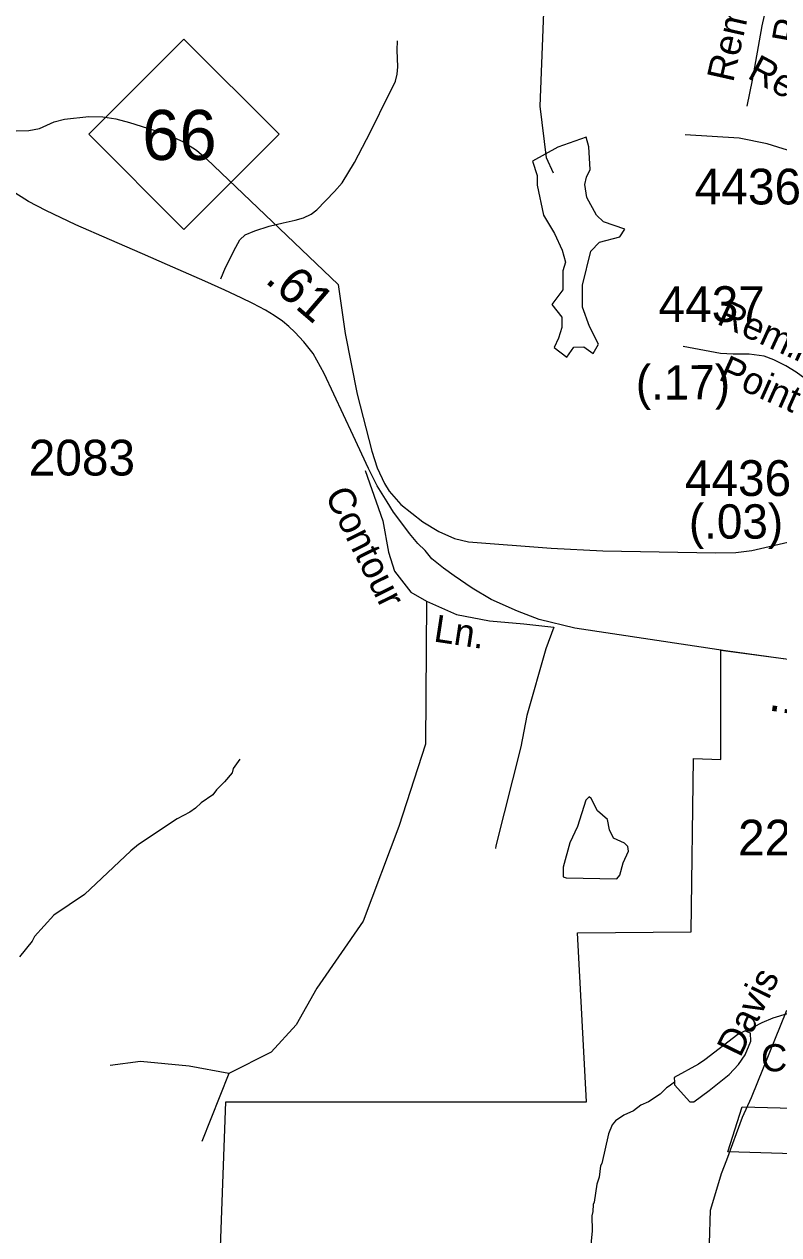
# Model space of a CAD drawing. Extents: x 1547597 to 1699558, y 810033 to 920809.
# Drawn here: x 1641977 to 1644617, y 886253 to 890487 of the extents above; entities that cross this region are included whole.
import ezdxf

# ---------------------------------------------------------------- set-up
doc = ezdxf.new("R2010")
doc.units = 0
for name, color, linetype in [('Exist Boundary Political City Limit New', 7, 'Continuous'), ('Exist Boundary Political City Limit New Hole', 7, 'Continuous'), ('Exist Hydrographic Creek Single Shore', 7, 'Continuous'), ('Exist Hydrographic Misc Water Feature', 7, 'Continuous'), ('Exist Road Non-System Type 51', 7, 'Continuous'), ('Exist Road Non-System Type 51 Label', 7, 'Continuous'), ('Exist Road Primary NC Attributed', 7, 'Continuous'), ('Exist Road Primary NC Service Mileage Hundredths English Label', 7, 'Continuous'), ('Exist Road Primary NC Shield CELL', 7, 'Continuous'), ('Exist Road Primary NC Shield Number Label', 7, 'Continuous'), ('Exist Road Secondary Mileage Hundredths English Label', 7, 'Continuous'), ('Exist Road Secondary Type 51 Attributed', 7, 'Continuous'), ('Exist Road Secondary Type 51 Label', 7, 'Continuous'), ('Exist Road Secondary Type 51 Number Label', 7, 'Continuous'), ('Map Preparation Boundary City Limit Buffer Line', 7, 'Continuous')]:
    doc.layers.add(name, color=color, linetype=linetype)

msp = doc.modelspace()

# ---------------------------------------------------------------- linework, layer by layer
at = {"layer": 'Exist Boundary Political City Limit New'}
msp.add_lwpolyline([(1644902.4, 883745.2), (1644570.5, 883750.7), (1644648.7, 883575.8), (1644088.3, 883530.6), (1644081, 883838), (1644350, 883834.3), (1644221.8, 884199.8), (1644078.1, 884188.9), (1644082.5, 884667.4), (1644049.2, 886001.4), (1642655.7, 885986.9), (1642681.8, 886717.7), (1643943.4, 886717.7), (1643913, 887309.3), (1644309.9, 887312.2), (1644318.6, 887918.3), (1644414.2, 887915.4), (1644414.2, 888298.2), (1645193.5, 888193.8)], dxfattribs=at)
at = {"layer": 'Exist Boundary Political City Limit New Hole'}
for points in [[(1644488.1, 886700.3), (1644931.3, 886688.7), (1645174.7, 887045.4), (1645241.3, 886993.2), (1645024, 886691.6)], [(1645024, 886691.6), (1645276.1, 886665.5), (1645281.9, 886517.6), (1644438.8, 886543.7), (1644488.1, 886700.3)]]:
    msp.add_lwpolyline(points, dxfattribs=at)
at = {"layer": 'Exist Hydrographic Creek Single Shore'}
msp.add_lwpolyline([(1643829, 889966.2), (1643804, 890019.2), (1643782.1, 890200.3), (1643818.1, 891125.2), (1643862.1, 891350.8), (1643887.1, 891360.2), (1643913.1, 891435.2), (1643931.1, 891494), (1644400.1, 892396.9), (1644411.1, 892603.6), (1644345.1, 892729.6), (1644355.1, 892847.6), (1644482, 892986.2), (1644851.1, 893215.1)], dxfattribs=at)
at = {"layer": 'Exist Hydrographic Misc Water Feature'}
for points in [[(1641949, 890114.1), (1641993, 890115.3), (1642030, 890122.2), (1642081.1, 890145.4), (1642118.1, 890154.5), (1642203.1, 890163.7), (1642252.1, 890162.3), (1642297, 890155.3), (1642345.1, 890143.5), (1642471.1, 890103.9), (1642531.1, 890076.2), (1642579, 890046.4), (1642615, 890015.6), (1643075.1, 889575.9), (1643099.1, 889405.6), (1643142, 889192.7), (1643193.1, 888993.6), (1643212, 888935), (1643237.1, 888880.1), (1643254.1, 888853.4), (1643294.1, 888807.6), (1643371.1, 888746.7), (1643427, 888712.9), (1643482.1, 888688.1), (1643531.1, 888676.2), (1643820, 888653.9), (1644001.1, 888645.4), (1644395.1, 888637.5), (1644466, 888639.5), (1644522.1, 888646.2), (1644679.1, 888682.4)], [(1643843.9, 890057.1), (1643755.3, 890007.8), (1643771.1, 889958), (1643771.9, 889923.7), (1643793.3, 889819.4), (1643831.7, 889755.3), (1643858.9, 889696.6), (1643871, 889654.6), (1643861.6, 889624.3), (1643860.7, 889558.3), (1643822.1, 889506.8), (1643858.2, 889461.9), (1643857.7, 889426.4), (1643845.8, 889388.5), (1643831.4, 889355.7), (1643875.3, 889322.1), (1643899.9, 889357.2), (1643934.1, 889358), (1643966.7, 889334.8), (1643986.2, 889367.5), (1643954.1, 889430), (1643929.7, 889497.7), (1643929.4, 889573.8), (1643958.9, 889692.7), (1643989.8, 889724), (1644061.1, 889743.2), (1644077.9, 889769.6), (1644003.4, 889796), (1643978.4, 889819.2), (1643945, 889880.6), (1643938, 889926.5), (1643943.5, 889951.7), (1643956.5, 889978.1), (1643952.5, 890058.2), (1643942.8, 890091.3), (1643843.9, 890057.1)], [(1642730.7, 887916), (1642708.2, 887884.3), (1642703.9, 887868.4), (1642677.5, 887836.9), (1642649.1, 887809.4), (1642636.8, 887791.6), (1642596.3, 887764.3), (1642576, 887744.6), (1642555.8, 887731), (1642511.4, 887707.7), (1642376, 887618.1), (1642349.7, 887596.4), (1642187.3, 887443.3), (1642080.2, 887371.1), (1642012.9, 887296.2), (1642004.7, 887280.4), (1641959.8, 887225.1)], [(1643886.1, 887623.4), (1643861.8, 887538.9), (1643862.6, 887505.4), (1643872.9, 887501), (1644050.4, 887498.4), (1644060.2, 887510.4), (1644072.4, 887554.2), (1644091.3, 887594.3), (1644088.4, 887610.8), (1644077.1, 887623.1), (1644038.8, 887640.1), (1644024, 887669.7), (1644017.2, 887705.7), (1643982.2, 887736.2), (1643960.8, 887778.6), (1643953, 887784.8), (1643941.2, 887772.8), (1643912.6, 887681.6), (1643886.1, 887623.4)], [(1645141.4, 887639), (1645131.1, 887623.1), (1645072.1, 887560.2), (1644990.9, 887481.5), (1644966.4, 887449.9), (1644847.4, 887268), (1644771.3, 887133.3), (1644730.4, 887078), (1644716.2, 887064.2), (1644645.6, 887025.5), (1644595.3, 887010.3), (1644557.1, 886994.9), (1644528.5, 886979.1), (1644503.1, 886964.5)], [(1644503.1, 886964.5), (1644498.5, 886966.3), (1644473.3, 886953.4), (1644358.5, 886864.7), (1644336.1, 886849.9), (1644250.6, 886803.5), (1644251.6, 886786.8)], [(1644251.6, 886786.8), (1644252.2, 886777.4), (1644305.7, 886717.9), (1644319.7, 886718.2), (1644373, 886758.1), (1644442.7, 886813.4), (1644476.1, 886848.8), (1644499.3, 886882.9), (1644518.3, 886930.1), (1644517.3, 886958.7), (1644503.1, 886964.5)], [(1644251.6, 886786.8), (1644233.6, 886772.4), (1644223.6, 886766.6), (1644201.2, 886745.1), (1644160.7, 886717.7), (1644134.6, 886706.1), (1644108.3, 886686.6), (1644074.1, 886671.1), (1644045.8, 886651.7), (1644033.5, 886637.9), (1644021, 886606.1), (1643997.3, 886502.5), (1643993.2, 886494.6), (1643988.6, 886454.6), (1643980.2, 886430.8), (1643971.1, 886367), (1643967, 886359.1), (1643966.6, 886335.1), (1643962.3, 886319.1), (1643963.6, 886267.1), (1643956.4, 886195.2)]]:
    msp.add_lwpolyline(points, dxfattribs=at)
at = {"layer": 'Exist Road Non-System Type 51'}
for points in [[(1644775.5, 890990.2), (1644695.2, 890902.6), (1644640.2, 890793.5), (1644596.8, 890657.1), (1644557.2, 890480.7), (1644534.8, 890356.2), (1644523.3, 890290.7), (1644504.5, 890200.3)], [(1642664.5, 889596.2), (1642681.3, 889635.8), (1642716.6, 889707.2), (1642731.1, 889732.9), (1642749.5, 889750.5), (1642783.8, 889764.6), (1642834, 889780.8), (1642882.2, 889791.8), (1642924.4, 889801), (1642953.8, 889810), (1642980.9, 889821.9), (1643001, 889837.7), (1643062.6, 889901.8), (1643089, 889931.9), (1643132.3, 890003.1), (1643188.3, 890109.8), (1643252.6, 890240.8), (1643268.6, 890272.3), (1643275.7, 890288.1), (1643281.4, 890312.2), (1643284.1, 890337.4), (1643281.7, 890396.1), (1643282.4, 890428.1)], [(1643169.6, 888926.5), (1643230.9, 888750.1), (1643251.6, 888639.9), (1643272.2, 888574.5), (1643329, 888500.4), (1643384.1, 888469.4)], [(1643384.1, 888469.4), (1643380.7, 887968.6), (1643287.9, 887680.9), (1643162.3, 887350.2), (1643000.5, 887116), (1642928.5, 886988), (1642840.7, 886891.5), (1642692.7, 886817.5)], [(1643384.1, 888469.4), (1643489.1, 888422.9), (1643604.4, 888400.5), (1643724.8, 888390.2), (1643830.2, 888378.7)], [(1643830.2, 888378.7), (1643801.8, 888302.9), (1643734.8, 888069.7), (1643714.1, 887959.5), (1643626.8, 887613.8), (1643625.7, 887604.2)], [(1642692.7, 886817.5), (1642553.3, 886843.3), (1642383, 886858.8), (1642278, 886845)], [(1642692.7, 886817.5), (1642598.5, 886579.9)]]:
    msp.add_lwpolyline(points, dxfattribs=at)
at = {"layer": 'Exist Road Primary NC Attributed'}
msp.add_lwpolyline([(1644732.9, 888253.6), (1644430.4, 888295.5), (1643903.6, 888374.7), (1643778.1, 888405.1), (1643703.1, 888434), (1643610.3, 888475.4), (1643544.5, 888514.2), (1643481, 888557.2), (1643443.8, 888584.4), (1643402.4, 888617.1), (1643380, 888645.8), (1643354.1, 888671), (1643324.2, 888705.6), (1643290.7, 888750.7), (1643269.2, 888780.5), (1643246.1, 888816.7), (1643212, 888872.3), (1643181.6, 888933.1), (1643127.4, 889048), (1643026.4, 889265.6), (1642987.1, 889334.8), (1642954.8, 889375.7), (1642923.4, 889410.3), (1642902.9, 889429.2), (1642880.3, 889448.6), (1642851, 889467.5), (1642821.1, 889486.8), (1642776, 889510.4), (1642735.7, 889529.8), (1642678.8, 889556.6), (1642608.5, 889588), (1642478.5, 889644.7), (1642390.4, 889683.5), (1642274.8, 889733.8), (1642156.8, 889785.7), (1642052.2, 889835.5), (1641991.4, 889867), (1641931.1, 889904.8)], dxfattribs=at)
at = {"layer": 'Exist Road Primary NC Shield CELL'}
msp.add_lwpolyline([(1642202.6, 890101.7), (1642535.6, 890434.7), (1642868.6, 890101.7), (1642535.6, 889768.7)], close=True, dxfattribs=at)
at = {"layer": 'Exist Road Secondary Type 51 Attributed'}
for points in [[(1645085, 889077), (1645165.6, 889381), (1645159.7, 889499.9), (1645128.8, 889605.4), (1645070.4, 889742.5), (1645034.5, 889814.4), (1644924.4, 889904.3), (1644854.8, 889953.7), (1644780.7, 889991.9), (1644684.1, 890034.6), (1644576.3, 890068.3), (1644477.5, 890088.6), (1644288.8, 890099.8)], [(1645085, 889077), (1645014.3, 889094.5), (1644960.4, 889114.8), (1644872.8, 889150.7), (1644807.6, 889184.4), (1644733.5, 889229.4), (1644677.4, 889269.8), (1644641.4, 889292.3), (1644598.8, 889312.5), (1644565.1, 889326), (1644513.4, 889332.8), (1644457.3, 889332.8), (1644412.3, 889335), (1644356.2, 889346.2), (1644282.1, 889359.7)], [(1644783.5, 882837.5), (1644580.3, 883391.4), (1644514.8, 883557.1), (1644368, 883957.3), (1644337.8, 884049.4), (1644335.4, 884089.9), (1644325.9, 884118.6), (1644322, 884152.7), (1644318.5, 884178.6), (1644317, 884200.7), (1644317.5, 884226.7), (1644320.7, 884766.9), (1644356.4, 885639.5), (1644378, 886338.8), (1644399.4, 886412.7), (1644416.1, 886467.6), (1644435.2, 886515.3), (1644489.8, 886664.1), (1644520.8, 886733.2), (1644644.7, 887038.4)]]:
    msp.add_lwpolyline(points, dxfattribs=at)
at = {"layer": 'Map Preparation Boundary City Limit Buffer Line'}
msp.add_lwpolyline([(1644902.4, 883745.2), (1644570.5, 883750.7), (1644648.7, 883575.8), (1644088.3, 883530.6), (1644081, 883838), (1644350, 883834.3), (1644221.8, 884199.8), (1644078.1, 884188.9), (1644082.5, 884667.4), (1644049.2, 886001.4), (1642655.7, 885986.9), (1642681.8, 886717.7), (1643943.4, 886717.7), (1643913, 887309.3), (1644309.9, 887312.2), (1644318.6, 887918.3), (1644414.2, 887915.4), (1644414.2, 888298.2), (1645193.5, 888193.8)], dxfattribs=at)

# ---------------------------------------------------------------- texts
at = {"layer": 'Exist Road Non-System Type 51 Label'}
for s, rotation, p in [('Remington', 77.3478, (1644456.9, 890280.6)), ('Place', 79.7967, (1644684.9, 890413.8)), ('Contour', 296.5012, (1643027.1, 888840.6)), ('Ln.', 351.3159, (1643406.2, 888328.6))]:
    msp.add_text(s, height=95, rotation=rotation, dxfattribs=at).set_placement(p)
at = {"layer": 'Exist Road Primary NC Service Mileage Hundredths English Label'}
for s, rotation, p in [('.61', 319.3124, (1642815.3, 889586.9)), ('.15', 351.3323, (1644577.7, 888087.6))]:
    msp.add_text(s, height=125, rotation=rotation, dxfattribs=at).set_placement(p)
at = {"layer": 'Exist Road Primary NC Shield Number Label'}
msp.add_text('66', height=175, dxfattribs=at).set_placement((1642389.7, 890012))
at = {"layer": 'Exist Road Secondary Mileage Hundredths English Label'}
msp.add_text('(.17)', height=120, rotation=0.0963, dxfattribs=at).set_placement((1644116.5, 889174))
msp.add_text('(.03)', height=120, dxfattribs=at).set_placement((1644302.1, 888687.8))
at = {"layer": 'Exist Road Secondary Type 51 Label'}
for s, rotation, p in [('Remington', 331.6691, (1644502.8, 890300.2)), ('Remington', 335.2771, (1644395.8, 889440.4)), ('Point', 335.8237, (1644401.5, 889245.2)), ('Davis', 64.0107, (1644481.7, 886869.9)), ('Creason', 359.6686, (1644554.2, 886825.1))]:
    msp.add_text(s, height=95, rotation=rotation, dxfattribs=at).set_placement(p)
at = {"layer": 'Exist Road Secondary Type 51 Number Label'}
for s, p in [('4436', (1644322.6, 889856.4)), ('4437', (1644196.2, 889445.4)), ('2083', (1641992.6, 888908.5)), ('4436', (1644288.1, 888837)), ('2216', (1644474.3, 887579.7))]:
    msp.add_text(s, height=125, dxfattribs=at).set_placement(p)

doc.saveas('drawing.dxf')
